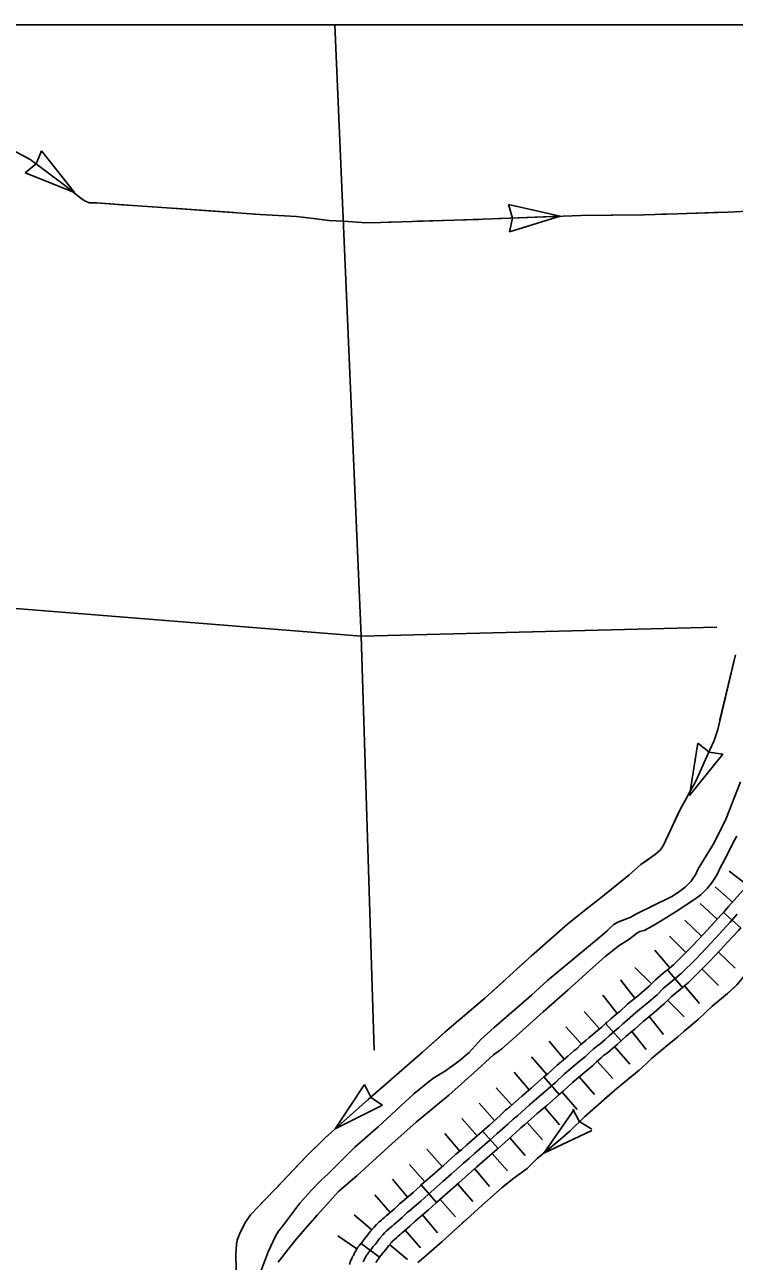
# Model space of a CAD drawing. Extents: x 1720274 to 1751788, y 372074 to 391887.
# Drawn here: x 1733764 to 1734489, y 380554 to 381816 of the extents above; entities that cross this region are included whole.
import ezdxf

# ---------------------------------------------------------------- set-up
doc = ezdxf.new("R2010")
doc.units = 0
for name, color, linetype in [('Level 29', 7, 'Continuous'), ('Level 32', 7, 'Continuous'), ('Level 35', 7, 'Continuous'), ('Level 43', 7, 'Continuous'), ('Level 5', 7, 'Continuous'), ('R_Draft', 7, 'Continuous')]:
    doc.layers.add(name, color=color, linetype=linetype)

msp = doc.modelspace()

# ---------------------------------------------------------------- linework, layer by layer
at = {"layer": 'Level 29'}
for p, q in [((1734502.1, 380937.9), (1734483.3, 380952.4)), ((1734487, 380920.8), (1734469.2, 380936.5)), ((1734487, 380920.8), (1734469.2, 380936.5)), ((1734471.3, 380903.4), (1734453.8, 380919.4)), ((1734455.3, 380886.1), (1734438.1, 380902.4)), ((1734439.1, 380869.3), (1734422.5, 380886.1)), ((1734439.1, 380869.3), (1734422.5, 380886.1)), ((1734422.7, 380853.6), (1734407.5, 380871.8)), ((1734489.6, 380853.4), (1734472.5, 380869.8)), ((1734404.1, 380837.3), (1734387.3, 380854)), ((1734472.4, 380835.6), (1734455.8, 380852.4)), ((1734472.4, 380835.6), (1734455.8, 380852.4)), ((1734387.2, 380822.8), (1734372.6, 380841.5)), ((1734387.2, 380822.8), (1734372.6, 380841.5)), ((1734453.1, 380817.2), (1734437.9, 380835.4)), ((1734369.2, 380807.2), (1734354.5, 380825.8)), ((1734437.6, 380803.8), (1734420.9, 380820.5)), ((1734351, 380791.3), (1734335.4, 380809.2)), ((1734332.7, 380775.8), (1734316.8, 380793.4)), ((1734332.7, 380775.8), (1734316.8, 380793.4)), ((1734416.4, 380785.5), (1734401.8, 380804.1)), ((1734416.4, 380785.5), (1734401.8, 380804.1)), ((1734398.7, 380770.2), (1734384, 380788.7)), ((1734315.1, 380760.6), (1734299.7, 380778.7)), ((1734382.1, 380755.5), (1734366.5, 380773.4)), ((1734297.2, 380744.8), (1734281.7, 380762.7)), ((1734364.6, 380740.8), (1734348.6, 380758.3)), ((1734364.6, 380740.8), (1734348.6, 380758.3)), ((1734279.4, 380729.3), (1734263.9, 380747.3)), ((1734279.4, 380729.3), (1734263.9, 380747.3)), ((1734345.8, 380724.5), (1734330.4, 380742.6)), ((1734261.4, 380713.5), (1734245.6, 380731.2)), ((1734328.3, 380709), (1734312.8, 380726.9)), ((1734243.8, 380697.9), (1734228.1, 380715.6)), ((1734310.3, 380693.4), (1734294.9, 380711.4)), ((1734310.3, 380693.4), (1734294.9, 380711.4)), ((1734226.1, 380682.2), (1734210.5, 380700.1)), ((1734226.1, 380682.2), (1734210.5, 380700.1)), ((1734293, 380678.2), (1734277.2, 380695.8)), ((1734208.4, 380666.7), (1734193.1, 380684.8)), ((1734275.1, 380662.3), (1734259.5, 380680.1)), ((1734190.4, 380650.8), (1734174.7, 380668.6)), ((1734257.2, 380646.4), (1734241.6, 380664.3)), ((1734257.2, 380646.4), (1734241.6, 380664.3)), ((1734172.7, 380635.2), (1734157.1, 380653.1)), ((1734172.7, 380635.2), (1734157.1, 380653.1)), ((1734238.9, 380630.5), (1734223.7, 380648.6)), ((1734155.1, 380619.7), (1734139.9, 380637.9)), ((1734221.9, 380615.4), (1734206.1, 380633.1)), ((1734137.2, 380603.9), (1734121.7, 380621.9)), ((1734203.9, 380599.6), (1734188.3, 380617.4)), ((1734203.9, 380599.6), (1734188.3, 380617.4)), ((1734118.6, 380586.4), (1734100.5, 380601.7)), ((1734118.6, 380586.4), (1734100.5, 380601.7)), ((1734185.6, 380583.4), (1734170.3, 380601.5)), ((1734103.5, 380566.8), (1734084, 380580.3)), ((1734168.2, 380568), (1734152.7, 380586)), ((1734154.9, 380555.9), (1734136.7, 380571.2)), ((1734154.9, 380555.9), (1734136.7, 380571.2))]:
    msp.add_line(p, q, dxfattribs=at)
for points in [[(1734154.8, 380603.9), (1734157.5, 380606.2), (1734168.6, 380615.5), (1734176.1, 380622.5), (1734191.2, 380635.7), (1734199.5, 380643.1), (1734212.2, 380654.4), (1734218.2, 380659.5), (1734223.5, 380664.3), (1734239, 380677.8), (1734246.5, 380684.5), (1734257.6, 380694.3), (1734262.8, 380699.4), (1734267.2, 380702.8), (1734279.5, 380713.8), (1734289.1, 380722), (1734306.1, 380736.8), (1734315.5, 380745.5), (1734326.3, 380754.6), (1734332.5, 380759.8), (1734336.4, 380763), (1734339.9, 380766.3), (1734345, 380771), (1734348, 380773.4), (1734351.7, 380776.3), (1734356.8, 380780.7), (1734361.1, 380784.4), (1734366.3, 380789.1), (1734370.3, 380792.5), (1734375, 380796.7), (1734379.4, 380800.2), (1734387.7, 380807.7), (1734393.9, 380813), (1734399.3, 380817.2), (1734409.8, 380826.2), (1734416.2, 380832.6), (1734418.6, 380834.7), (1734425.8, 380840.8), (1734434.4, 380848), (1734449.3, 380862.7), (1734454.4, 380868), (1734465.9, 380880), (1734473.2, 380888), (1734484.1, 380899.8), (1734491.7, 380908.3)], [(1734109.6, 380553.6), (1734110.1, 380554.5), (1734110.5, 380555.2), (1734111.1, 380556.3), (1734111.6, 380557.4), (1734112.4, 380558.9), (1734112.9, 380559.5), (1734113.7, 380560.8), (1734114.4, 380561.9), (1734114.9, 380562.6), (1734115.6, 380563.4), (1734117, 380565.2), (1734118.5, 380567.2), (1734119.8, 380568.9), (1734121.9, 380571.5), (1734123.6, 380573.5), (1734124.7, 380575.1), (1734126.5, 380577.4), (1734129.8, 380581.3), (1734131.6, 380583.3), (1734133.7, 380585.2), (1734136.1, 380587.3), (1734137.7, 380588.6), (1734139.5, 380590.2), (1734141, 380591.6), (1734142.1, 380592.5), (1734149.7, 380599), (1734154.8, 380603.9)]]:
    msp.add_lwpolyline(points, dxfattribs=at)
at = {"layer": 'Level 32'}
for p, q in [((1734495.2, 380894.4), (1734477.5, 380910.2)), ((1734435.7, 380833.6), (1734420.5, 380851.8)), ((1734373.1, 380779.3), (1734357.2, 380796.8)), ((1734309.9, 380724.4), (1734294.4, 380742.3)), ((1734247.5, 380669.4), (1734231.7, 380687.1)), ((1734184.7, 380614.3), (1734169.1, 380632.1)), ((1734126.6, 380558.3), (1734107.6, 380572.5))]:
    msp.add_line(p, q, dxfattribs=at)
for points in [[(1734477.5, 380910.2), (1734482.9, 380916.2), (1734497, 380932.1), (1734502.3, 380938.2), (1734506.1, 380943.1), (1734509.9, 380947.9), (1734513.8, 380952.4), (1734517.4, 380956.8), (1734523.8, 380965.1), (1734528.8, 380973.2)], [(1734154.8, 380603.9), (1734157.5, 380606.2), (1734168.6, 380615.5), (1734176.1, 380622.5), (1734191.2, 380635.7), (1734199.5, 380643.1), (1734212.2, 380654.4), (1734218.2, 380659.5), (1734223.5, 380664.3), (1734239, 380677.8), (1734246.5, 380684.5), (1734257.6, 380694.3), (1734262.8, 380699.4), (1734267.2, 380702.8), (1734279.5, 380713.8), (1734289.1, 380722), (1734306.1, 380736.8), (1734315.5, 380745.5), (1734326.3, 380754.6), (1734332.5, 380759.8), (1734336.4, 380763), (1734339.9, 380766.3), (1734345, 380771), (1734348, 380773.4), (1734351.7, 380776.3), (1734356.8, 380780.7), (1734361.1, 380784.4), (1734366.3, 380789.1), (1734370.3, 380792.5), (1734375, 380796.7), (1734379.4, 380800.2), (1734387.7, 380807.7), (1734393.9, 380813), (1734399.3, 380817.2), (1734409.8, 380826.2), (1734416.2, 380832.6), (1734418.6, 380834.7), (1734425.8, 380840.8), (1734434.4, 380848), (1734449.3, 380862.7), (1734454.4, 380868), (1734465.9, 380880), (1734473.2, 380888), (1734484.1, 380899.8), (1734491.7, 380908.3)], [(1734420.5, 380851.8), (1734426.5, 380856.8), (1734440.8, 380871), (1734445.9, 380876.2), (1734457.2, 380888.1), (1734464.5, 380896), (1734475.4, 380907.8), (1734477.5, 380910.2)], [(1734435.7, 380833.6), (1734442.4, 380839.2), (1734457.7, 380854.3), (1734463, 380859.8), (1734474.5, 380871.9), (1734481.9, 380879.9), (1734492.9, 380891.8), (1734495.2, 380894.4)], [(1734357.2, 380796.8), (1734358.5, 380798), (1734362.5, 380801.5), (1734367.4, 380805.8), (1734371.7, 380809.2), (1734379.8, 380816.7), (1734386.4, 380822.2), (1734391.8, 380826.4), (1734401.8, 380834.9), (1734408.1, 380841.3), (1734410.9, 380843.7), (1734418.2, 380849.9), (1734420.5, 380851.8)], [(1734373.1, 380779.3), (1734374.1, 380780.2), (1734378.1, 380783.6), (1734382.6, 380787.6), (1734387.1, 380791.2), (1734395.5, 380798.8), (1734401.3, 380803.8), (1734406.8, 380808), (1734417.9, 380817.5), (1734424.3, 380824), (1734426.3, 380825.7), (1734433.4, 380831.7), (1734435.7, 380833.6)], [(1734294.4, 380742.3), (1734298.2, 380745.6), (1734307.7, 380754.3), (1734318.7, 380763.7), (1734324.9, 380768.9), (1734328.5, 380771.8), (1734331.8, 380775), (1734337.3, 380780), (1734340.6, 380782.7), (1734344.2, 380785.5), (1734349.1, 380789.6), (1734353.3, 380793.3), (1734357.2, 380796.8)], [(1734309.9, 380724.4), (1734314, 380728), (1734323.4, 380736.6), (1734334, 380745.6), (1734340.1, 380750.7), (1734344.3, 380754.1), (1734348, 380757.7), (1734352.7, 380762), (1734355.3, 380764.1), (1734359.2, 380767.1), (1734364.6, 380771.7), (1734369, 380775.6), (1734373.1, 380779.3)], [(1734231.7, 380687.1), (1734238.6, 380693.3), (1734249.5, 380702.9), (1734255, 380708.3), (1734259.6, 380711.9), (1734271.7, 380722.7), (1734281.3, 380731), (1734294.4, 380742.3)], [(1734247.5, 380669.4), (1734254.4, 380675.6), (1734265.7, 380685.6), (1734270.6, 380690.5), (1734274.8, 380693.7), (1734287.4, 380704.9), (1734296.8, 380713), (1734309.9, 380724.4)], [(1734169.1, 380632.1), (1734183.3, 380644.6), (1734191.7, 380651.9), (1734204.4, 380663.4), (1734210.4, 380668.4), (1734215.7, 380673.2), (1734231.2, 380686.7), (1734231.7, 380687.1)], [(1734184.7, 380614.3), (1734199, 380626.8), (1734207.4, 380634.3), (1734220, 380645.5), (1734226, 380650.6), (1734231.4, 380655.5), (1734246.9, 380668.9), (1734247.5, 380669.4)], [(1734107.6, 380572.5), (1734109, 380574.3), (1734110.4, 380576.2), (1734112.7, 380579.1), (1734114.3, 380580.9), (1734115.2, 380582.2), (1734117.3, 380584.8), (1734120.9, 380589.2), (1734123.4, 380591.8), (1734125.8, 380594), (1734128.4, 380596.3), (1734130, 380597.7), (1734131.6, 380599), (1734133.4, 380600.7), (1734134.6, 380601.6), (1734141.7, 380607.8), (1734146.8, 380612.7), (1734149.8, 380615.3), (1734160.7, 380624.4), (1734168.2, 380631.3), (1734169.1, 380632.1)], [(1734109.6, 380553.6), (1734110.1, 380554.5), (1734110.5, 380555.2), (1734111.1, 380556.3), (1734111.6, 380557.4), (1734112.4, 380558.9), (1734112.9, 380559.5), (1734113.7, 380560.8), (1734114.4, 380561.9), (1734114.9, 380562.6), (1734115.6, 380563.4), (1734117, 380565.2), (1734118.5, 380567.2), (1734119.8, 380568.9), (1734121.9, 380571.5), (1734123.6, 380573.5), (1734124.7, 380575.1), (1734126.5, 380577.4), (1734129.8, 380581.3), (1734131.6, 380583.3), (1734133.7, 380585.2), (1734136.1, 380587.3), (1734137.7, 380588.6), (1734139.5, 380590.2), (1734141, 380591.6), (1734142.1, 380592.5), (1734149.7, 380599), (1734154.8, 380603.9)], [(1734126.6, 380558.3), (1734128, 380560.1), (1734129.1, 380561.7), (1734131, 380564), (1734132.8, 380566.1), (1734134.2, 380567.9), (1734135.8, 380570), (1734138.7, 380573.5), (1734139.9, 380574.9), (1734141.7, 380576.4), (1734143.8, 380578.3), (1734145.3, 380579.6), (1734147.4, 380581.4), (1734148.7, 380582.6), (1734149.6, 380583.3), (1734157.6, 380590.2), (1734162.8, 380595.1), (1734165.2, 380597.2), (1734176.4, 380606.6), (1734184, 380613.7), (1734184.7, 380614.3)], [(1734095.8, 380551), (1734096.9, 380554.3), (1734097.9, 380556.7), (1734098.5, 380557.9), (1734099, 380559), (1734099.8, 380560.3), (1734100.2, 380561.1), (1734100.5, 380561.7), (1734101, 380562.7), (1734102.3, 380565), (1734103, 380566.1), (1734103.8, 380567.2), (1734104.5, 380568.5), (1734105.6, 380569.9), (1734106.4, 380570.9), (1734107.5, 380572.3), (1734107.6, 380572.5)], [(1734122.7, 380553), (1734123.7, 380554.3), (1734124.3, 380555.3), (1734124.3, 380555.3), (1734124.9, 380556), (1734126.4, 380558), (1734126.6, 380558.3)]]:
    msp.add_lwpolyline(points, dxfattribs=at)
at = {"layer": 'Level 35'}
for points in [[(1734005.5, 380544.9), (1734012.8, 380563.9), (1734020.6, 380580.6), (1734023.2, 380584.9), (1734026.9, 380589), (1734045.1, 380613.5), (1734056.6, 380626.4), (1734066.7, 380636.6), (1734073.8, 380643.2), (1734101.4, 380670.7), (1734117.2, 380684.5), (1734125.2, 380691.5), (1734161.4, 380725.1), (1734180.8, 380740.6), (1734193.9, 380748.6), (1734207.3, 380758.5), (1734218, 380767.2), (1734230.4, 380780.8), (1734243.4, 380792.9), (1734281.8, 380825.8), (1734298.1, 380840.8), (1734353.8, 380887.1), (1734359.2, 380891.8), (1734362.2, 380895), (1734365.6, 380898), (1734369.7, 380900.2), (1734374.3, 380902.1), (1734383.2, 380905.4), (1734388.3, 380908.6), (1734424.9, 380926.6), (1734431.7, 380930.8), (1734438.6, 380936.1), (1734444.5, 380942.3), (1734449.5, 380949.2), (1734451.9, 380954.7), (1734468, 380981.1), (1734480.4, 381006.1), (1734495.1, 381043.4)], [(1734491.4, 380988.1), (1734487.9, 380982.3), (1734480.7, 380967.5), (1734474.2, 380955.8), (1734470.8, 380948.4), (1734465.3, 380940.2), (1734460.9, 380934.6), (1734454.5, 380928.3), (1734447.4, 380923.2), (1734440.4, 380918.8), (1734432.1, 380912.9), (1734419.4, 380904.9), (1734405.5, 380896.4), (1734396.8, 380891.7), (1734392.1, 380890.6), (1734389.3, 380888.9), (1734386.8, 380887), (1734379.9, 380881.8), (1734371, 380876.4), (1734356.5, 380865), (1734344.2, 380853.9), (1734319.2, 380831.3), (1734293.7, 380808.9), (1734266.1, 380784.1), (1734251.3, 380770.9), (1734243, 380764.8), (1734222.9, 380746.7), (1734197.4, 380723.8), (1734163.8, 380696.3), (1734139.1, 380674.2), (1734103.6, 380641.9), (1734084.7, 380625.5), (1734063.2, 380601.7), (1734050.7, 380587.5), (1734041.8, 380577.1), (1734033.7, 380567), (1734026.8, 380558.1), (1734023, 380553.3)]]:
    msp.add_lwpolyline(points, dxfattribs=at)
at = {"layer": 'Level 43'}
for p, q in [((1733781.3, 381687.5), (1733776, 381674.1)), ((1733815.1, 381645), (1733781.4, 381687.5)), ((1733815.1, 381645), (1733764.6, 381665)), ((1733764.7, 381664.9), (1733775.9, 381674)), ((1734311, 381620.6), (1734258.1, 381632.6)), ((1734258.1, 381632.6), (1734262.4, 381618.8)), ((1734311, 381620.6), (1734259.2, 381604.6)), ((1734259.2, 381604.6), (1734262.4, 381618.6)), ((1734442.8, 381029.5), (1734451.4, 381083.1)), ((1734451.4, 381083.1), (1734462.6, 381074)), ((1734442.8, 381029.5), (1734477, 381071.6)), ((1734477, 381071.6), (1734462.8, 381073.9)), ((1734081.2, 380689.3), (1734111, 380734.6)), ((1734111.1, 380734.6), (1734117.5, 380721.7)), ((1734129.6, 380713.5), (1734117.6, 380721.5)), ((1734081.2, 380689.3), (1734129.6, 380713.6)), ((1734294.2, 380664.6), (1734325.2, 380709.1)), ((1734323.8, 380709.4), (1734330.7, 380696.7)), ((1734343.2, 380689), (1734330.9, 380696.5)), ((1734294.2, 380664.6), (1734343.3, 380687.7))]:
    msp.add_line(p, q, dxfattribs=at)
for points in [[(1733746.9, 381690.9), (1733769.8, 381678.6), (1733783.2, 381668.7), (1733806.4, 381651.4), (1733821.9, 381638.7), (1733825.5, 381636.3), (1733830, 381634.2), (1733837.4, 381634.2), (1733874.8, 381631.7), (1733909.3, 381629.2), (1734004.8, 381622.5), (1734041.8, 381620.4), (1734059, 381618.3), (1734074.9, 381616.2), (1734090, 381615.8), (1734112.6, 381614.1), (1734127.7, 381614.4), (1734202.7, 381616.5), (1734251, 381618.3), (1734332, 381621.5), (1734396.5, 381622.2), (1734430.3, 381623.2), (1734482.1, 381625), (1734545.1, 381627.8)], [(1733764.3, 381681.5), (1733769.8, 381678.6), (1733783.2, 381668.7), (1733806.4, 381651.4), (1733814.7, 381644.6)], [(1733832.2, 381634.2), (1733837.4, 381634.2), (1733863.5, 381632.4)], [(1733863.5, 381632.4), (1733874.8, 381631.7), (1733894.7, 381630.3)], [(1733915.5, 381628.8), (1733977.9, 381624.4)], [(1734415.3, 381622.8), (1734430.3, 381623.2), (1734477.8, 381624.8)], [(1733998.7, 381622.9), (1734004.8, 381622.5), (1734041.8, 381620.4), (1734059, 381618.3), (1734061.1, 381618)], [(1734081.8, 381616), (1734090, 381615.8), (1734112.6, 381614.1), (1734127.7, 381614.4), (1734144.3, 381614.9)], [(1734165.1, 381615.5), (1734202.7, 381616.5), (1734227.7, 381617.4)], [(1734248.5, 381618.2), (1734251, 381618.3), (1734311, 381620.6)], [(1734331.9, 381621.5), (1734332, 381621.5), (1734363.1, 381621.8)], [(1734363.1, 381621.8), (1734394.4, 381622.1)], [(1734490, 381173.1), (1734471.7, 381097), (1734468, 381085.6), (1734463.7, 381076.2), (1734449.4, 381044.1), (1734433.8, 381016.1), (1734416.5, 380978.8), (1734413.2, 380974.1), (1734408.2, 380969.7), (1734393.4, 380959), (1734381.2, 380948.5), (1734354.5, 380926.7), (1734338.8, 380914.5), (1734318.8, 380898.7), (1734281.3, 380865.6), (1734233.9, 380822.7), (1734193.1, 380787.9), (1734170.2, 380767.6), (1734114.8, 380719.2), (1734071.1, 380680.3), (1734052.6, 380662.2), (1734019.2, 380627.2), (1734002.9, 380610.1), (1733994.9, 380601.8), (1733989.7, 380594), (1733984.3, 380583.7), (1733981.3, 380575.9), (1733980.6, 380571.4), (1733979.8, 380561.7), (1733980.2, 380545.6)], [(1734488.6, 381167.5), (1734474, 381106.7)], [(1734468.4, 381086.6), (1734468, 381085.6), (1734463.7, 381076.2), (1734449.4, 381044.1), (1734441.6, 381030.1)], [(1734431.8, 381011.8), (1734418.6, 380983.4)], [(1734418.6, 380983.4), (1734416.5, 380978.8), (1734413.2, 380974.1), (1734408.2, 380969.7), (1734397, 380961.6)], [(1734380.9, 380948.3), (1734354.5, 380926.7), (1734338.8, 380914.5), (1734332.1, 380909.2)], [(1734315.9, 380896.1), (1734281.3, 380865.6), (1734269.1, 380854.6)], [(1734524.5, 380875.5), (1734522.6, 380873.1), (1734515.2, 380864.4), (1734506.5, 380854.1), (1734502.3, 380849.3), (1734491.1, 380836.3), (1734483.1, 380828.6)], [(1734491.1, 380836.3), (1734481.8, 380827.4), (1734471.5, 380819), (1734466.2, 380814.7), (1734451.9, 380801.1), (1734437.6, 380789.2), (1734431.1, 380783.2), (1734422.3, 380776), (1734404.3, 380761.1), (1734399, 380756.1), (1734391.5, 380749.3), (1734376.5, 380736.9), (1734366.7, 380728.8), (1734344.4, 380709.2), (1734335.9, 380701.5), (1734320.7, 380687), (1734308.4, 380676.6), (1734287.4, 380659), (1734282.1, 380653.8), (1734277.1, 380648.9), (1734263.6, 380638.9), (1734251.7, 380629.6), (1734231.3, 380611.4), (1734215.5, 380597.3), (1734197.9, 380581.3), (1734190.2, 380574), (1734169.5, 380556), (1734165.5, 380553.1)], [(1734253.6, 380840.5), (1734233.9, 380822.7), (1734206.6, 380799.3)], [(1734467, 380815.4), (1734466.2, 380814.7), (1734451.9, 380801.1), (1734437.6, 380789.2), (1734431.1, 380783.2), (1734422.3, 380776), (1734420, 380774.1)], [(1734190.7, 380785.8), (1734170.2, 380767.6), (1734143.7, 380744.5)], [(1734403.9, 380760.8), (1734399, 380756.1), (1734391.5, 380749.3), (1734376.5, 380736.9), (1734366.7, 380728.8), (1734356.6, 380719.9)], [(1734128, 380730.8), (1734114.8, 380719.2), (1734081.2, 380689.3)], [(1734341, 380706.1), (1734335.9, 380701.5), (1734320.7, 380687), (1734308.4, 380676.6), (1734294.1, 380664.7)], [(1734065.8, 380675.2), (1734052.6, 380662.2), (1734043.8, 380653)], [(1734043.8, 380653), (1734022.2, 380630.3)], [(1734278.8, 380650.6), (1734277.1, 380648.9), (1734263.6, 380638.9), (1734254.1, 380631.4)], [(1734254.1, 380631.4), (1734251.7, 380629.6), (1734231.3, 380611.4), (1734230.5, 380610.8)], [(1734007.8, 380615.2), (1734002.9, 380610.1), (1733994.9, 380601.8), (1733989.7, 380594), (1733984.3, 380583.7), (1733981.3, 380575.9), (1733980.6, 380571.4), (1733979.8, 380561.7), (1733979.8, 380561.4)], [(1734215, 380596.9), (1734197.9, 380581.3), (1734190.2, 380574), (1734169.5, 380556), (1734168.4, 380555.2)]]:
    msp.add_lwpolyline(points, dxfattribs=at)
at = {"layer": 'Level 5'}
for points in [[(1734080.9, 381816.1), (1734107.6, 381192.2)], [(1733720.8, 381223), (1734107.6, 381192.2)], [(1734107.6, 381192.2), (1734470.9, 381201.5)], [(1734107.6, 381192.2), (1734121, 380769.6)]]:
    msp.add_lwpolyline(points, dxfattribs=at)
at = {"layer": 'R_Draft'}
msp.add_lwpolyline([(1729990.7, 381816.1), (1741847.6, 381816.1), (1741847.6, 374371.3), (1729990.7, 374371.3)], close=True, dxfattribs=at)

doc.saveas('drawing.dxf')
